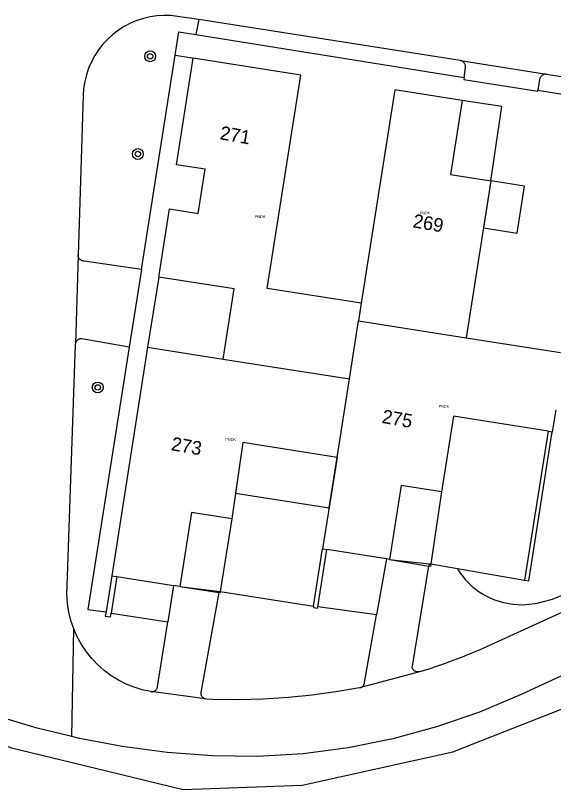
# Model space of a CAD drawing. Extents: x 131000 to 133013, y 393000 to 396501.
# Drawn here: x 132723.3 to 132762.8, y 394210.9 to 394267.8 of the extents above; entities that cross this region are included whole.
import ezdxf

# ---------------------------------------------------------------- set-up
doc = ezdxf.new("R2010")
doc.units = 0
for name, color, linetype in [('gg-anno-huisnummerreeks BGT', 7, 'Continuous'), ('gg-bbg-luifel en loopbrug', 7, 'Continuous'), ('gg-kwrk-kunstwerk niveau 01', 7, 'Continuous'), ('gt-symb-boom', 7, 'Continuous'), ('gx-grn-maaiveld', 7, 'Continuous'), ('kenmerkpunt-x pandkandidaat', 7, 'Continuous')]:
    doc.layers.add(name, color=color, linetype=linetype)

# ---------------------------------------------------------------- blocks, each defined once
blk = doc.blocks.new('gt0-BOOM')
at = {"layer": 'gt-symb-boom'}
for radius in [0.4, 0.2]:
    blk.add_circle((0, 0), radius, dxfattribs=at)

msp = doc.modelspace()

# ---------------------------------------------------------------- linework, layer by layer
at = {"layer": 'gg-bbg-luifel en loopbrug'}
msp.add_line((132746.875, 394235.33), (132739.96, 394236.418), dxfattribs=at)
for points in [[(132758.17, 394255.652), (132757.626, 394252.195), (132760.096, 394251.806), (132760.64, 394255.264), (132758.17, 394255.652)], [(132739.96, 394236.418), (132739.423, 394232.706), (132746.29, 394231.626), (132746.875, 394235.33)]]:
    msp.add_lwpolyline(points, dxfattribs=at)
at = {"layer": 'gg-kwrk-kunstwerk niveau 01'}
for p, q in [((132733.775, 394248.577), (132732.963, 394243.42)), ((132732.963, 394243.42), (132738.515, 394242.547)), ((132754.547, 394232.796), (132753.752, 394227.499)), ((132739.148, 394230.806), (132738.279, 394225.472)), ((132750.729, 394227.829), (132753.604, 394227.34)), ((132735.33, 394225.839), (132738.215, 394225.391))]:
    msp.add_line(p, q, dxfattribs=at)
for points in [[(132756.062, 394261.551), (132755.207, 394256.118), (132758.17, 394255.652)], [(132758.17, 394255.652), (132758.975, 394261.116), (132756.062, 394261.551)], [(132738.515, 394242.547), (132739.326, 394247.704), (132733.775, 394248.577)], [(132754.547, 394232.796), (132751.584, 394233.263), (132750.729, 394227.829)], [(132739.148, 394230.806), (132736.185, 394231.272), (132735.33, 394225.839)], [(132753.752, 394227.499), (132753.725, 394227.319), (132753.604, 394227.34)], [(132738.279, 394225.472), (132738.265, 394225.383), (132738.215, 394225.391)]]:
    msp.add_lwpolyline(points, dxfattribs=at)
at = {"layer": 'gx-grn-maaiveld'}
for p, q in [((132736.733, 394267.491), (132736.493, 394266.391)), ((132732.517, 394249.125), (132734.98, 394264.884)), ((132734.98, 394264.884), (132736.225, 394264.673)), ((132736.225, 394264.673), (132736.305, 394264.659)), ((132755.951, 394264.482), (132762.259, 394263.486)), ((132762.259, 394263.486), (132777.637, 394261.067)), ((132758.17, 394255.652), (132756.355, 394244.114)), ((132727.852, 394250.173), (132727.656, 394243.666)), ((132732.517, 394249.125), (132731.596, 394243.416)), ((132748.657, 394246.66), (132748.452, 394245.357)), ((132747.781, 394241.089), (132748.452, 394245.357)), ((132748.452, 394245.357), (132756.355, 394244.114)), ((132756.355, 394244.114), (132763.28, 394243.024)), ((132732.963, 394243.42), (132730.321, 394226.627)), ((132738.515, 394242.547), (132740.866, 394242.177)), ((132740.866, 394242.177), (132747.781, 394241.089)), ((132746.875, 394235.33), (132747.781, 394241.089)), ((132762.935, 394238.816), (132762.683, 394237.216)), ((132762.367, 394237.265), (132760.642, 394226.3)), ((132762.367, 394237.265), (132762.683, 394237.216)), ((132739.96, 394236.418), (132739.148, 394230.806)), ((132746.875, 394235.33), (132745.812, 394228.603)), ((132745.148, 394224.398), (132745.812, 394228.603)), ((132745.464, 394224.35), (132746.126, 394228.554)), ((132745.812, 394228.603), (132746.126, 394228.554)), ((132750.508, 394227.864), (132746.126, 394228.554)), ((132750.508, 394227.864), (132749.776, 394223.762)), ((132750.729, 394227.829), (132750.508, 394227.864)), ((132750.729, 394227.829), (132753.633, 394227.52)), ((132753.633, 394227.52), (132753.604, 394227.34)), ((132753.633, 394227.52), (132753.752, 394227.499)), ((132753.752, 394227.499), (132755.72, 394227.157)), ((132755.72, 394227.157), (132760.642, 394226.3)), ((132730.321, 394226.627), (132729.906, 394223.987)), ((132730.697, 394226.568), (132730.274, 394223.878)), ((132730.321, 394226.627), (132730.697, 394226.568)), ((132730.697, 394226.568), (132734.865, 394225.912)), ((132734.865, 394225.912), (132734.444, 394223.257)), ((132735.33, 394225.839), (132734.865, 394225.912)), ((132738.231, 394225.479), (132738.215, 394225.391)), ((132738.231, 394225.479), (132738.279, 394225.472)), ((132738.279, 394225.472), (132745.148, 394224.398)), ((132730.274, 394223.878), (132734.444, 394223.257)), ((132749.776, 394223.762), (132745.464, 394224.35)), ((132727.392, 394214.814), (132727.539, 394222.732)), ((132752.933, 394219.58), (132748.613, 394218.421)), ((132737.191, 394217.589), (132733.216, 394218.118))]:
    msp.add_line(p, q, dxfattribs=at)
for points in [[(132736.733, 394267.491), (132735.164, 394267.727), (132734.659, 394267.781), (132734.151, 394267.792), (132733.644, 394267.76), (132733.141, 394267.686), (132732.646, 394267.57), (132732.163, 394267.413), (132731.695, 394267.216), (132731.245, 394266.981), (132730.816, 394266.708), (132730.411, 394266.401), (132730.029, 394266.057), (132729.679, 394265.681), (132729.361, 394265.277), (132729.078, 394264.847), (132728.833, 394264.396), (132728.628, 394263.925), (132728.463, 394263.438), (132728.339, 394262.939), (132728.259, 394262.431), (132728.222, 394261.918), (132727.852, 394250.173)], [(132755.951, 394264.482), (132755.911, 394264.489), (132736.733, 394267.491)], [(132734.98, 394264.884), (132735.253, 394266.589), (132736.493, 394266.391)], [(132736.493, 394266.391), (132756.038, 394263.267), (132756.202, 394263.239)], [(132733.775, 394248.577), (132734.563, 394253.585), (132736.677, 394253.253), (132737.186, 394256.493), (132735.072, 394256.826), (132736.305, 394264.659)], [(132748.657, 394246.66), (132741.742, 394247.747), (132744.207, 394263.416), (132736.305, 394264.659)], [(132756.202, 394263.239), (132756.203, 394263.247), (132756.308, 394263.964), (132756.311, 394264.004), (132756.311, 394264.044), (132756.307, 394264.083), (132756.3, 394264.123), (132756.29, 394264.161), (132756.276, 394264.199), (132756.26, 394264.235), (132756.24, 394264.27), (132756.218, 394264.303), (132756.192, 394264.335), (132756.164, 394264.364), (132756.133, 394264.391), (132756.1, 394264.415), (132756.065, 394264.436), (132756.028, 394264.455), (132755.99, 394264.469), (132755.951, 394264.482)], [(132756.202, 394263.239), (132756.18, 394263.093), (132761.621, 394262.224), (132761.631, 394262.295)], [(132762.259, 394263.486), (132762.217, 394263.485), (132762.174, 394263.481), (132762.132, 394263.474), (132762.091, 394263.463), (132762.051, 394263.449), (132762.013, 394263.431), (132761.976, 394263.41), (132761.94, 394263.387), (132761.907, 394263.36), (132761.873, 394263.327), (132761.843, 394263.292), (132761.815, 394263.253), (132761.792, 394263.213), (132761.772, 394263.17), (132761.756, 394263.126), (132761.744, 394263.08), (132761.631, 394262.295)], [(132756.062, 394261.551), (132751.122, 394262.328), (132748.657, 394246.66)], [(132761.631, 394262.295), (132761.775, 394262.271), (132777.688, 394259.717), (132777.861, 394259.686)], [(132732.517, 394249.125), (132728.299, 394249.749), (132728.261, 394249.751), (132728.223, 394249.757), (132728.186, 394249.765), (132728.15, 394249.777), (132728.114, 394249.792), (132728.08, 394249.809), (132728.048, 394249.83), (132728.018, 394249.853), (132727.989, 394249.878), (132727.961, 394249.908), (132727.935, 394249.941), (132727.912, 394249.976), (132727.893, 394250.013), (132727.877, 394250.051), (132727.865, 394250.091), (132727.857, 394250.132), (132727.852, 394250.173)], [(132731.596, 394243.416), (132728.133, 394244.039), (132728.095, 394244.042), (132728.057, 394244.041), (132728.019, 394244.037), (132727.982, 394244.03), (132727.946, 394244.019), (132727.91, 394244.006), (132727.876, 394243.989), (132727.844, 394243.969), (132727.813, 394243.947), (132727.786, 394243.923), (132727.76, 394243.896), (132727.737, 394243.868), (132727.717, 394243.837), (132727.699, 394243.805), (132727.684, 394243.772), (132727.672, 394243.737), (132727.663, 394243.702), (132727.656, 394243.666)], [(132727.539, 394222.732), (132727.332, 394223.342), (132727.179, 394223.966), (132727.08, 394224.602), (132727.037, 394225.244), (132727.078, 394226.61), (132727.654, 394243.629), (132727.656, 394243.666)], [(132731.596, 394243.416), (132728.579, 394224.152), (132729.906, 394223.987)], [(132762.367, 394237.265), (132755.422, 394238.358), (132754.547, 394232.796)], [(132791.884, 394236.941), (132757.307, 394221.168), (132756.691, 394220.91), (132756.07, 394220.661), (132755.446, 394220.421), (132754.812, 394220.189), (132754.175, 394219.967), (132753.534, 394219.756), (132752.933, 394219.58)], [(132760.642, 394226.3), (132760.958, 394226.251), (132762.683, 394237.216)], [(132752.933, 394219.58), (132752.893, 394219.572), (132752.853, 394219.568), (132752.813, 394219.567), (132752.772, 394219.57), (132752.732, 394219.575), (132752.693, 394219.585), (132752.654, 394219.597), (132752.617, 394219.613), (132752.581, 394219.632), (132752.545, 394219.655), (132752.512, 394219.682), (132752.481, 394219.711), (132752.453, 394219.743), (132752.428, 394219.777), (132752.406, 394219.813), (132752.387, 394219.851), (132753.604, 394227.34)], [(132720.92, 394214.73), (132721.151, 394214.648), (132722.969, 394214), (132727.328, 394212.937), (132735.56, 394210.929), (132744.319, 394211.239), (132755.389, 394213.7), (132769.81, 394219.381), (132770.709, 394220.23), (132784.483, 394226.745)], [(132755.72, 394227.157), (132755.781, 394227.053), (132755.78, 394227.046), (132755.78, 394227.04), (132755.782, 394227.033), (132755.785, 394227.026), (132755.788, 394227.021), (132755.864, 394226.907), (132756.214, 394226.449), (132756.311, 394226.339), (132756.759, 394225.893), (132756.853, 394225.8), (132756.995, 394225.696), (132757.316, 394225.46), (132757.438, 394225.371), (132757.563, 394225.301), (132757.945, 394225.09), (132758.445, 394224.87), (132758.53, 394224.838), (132759.09, 394224.667), (132759.784, 394224.54), (132760.49, 394224.503), (132761.427, 394224.594), (132761.571, 394224.623), (132762.032, 394224.741), (132762.706, 394224.925), (132763.654, 394225.296)], [(132735.33, 394225.839), (132737.706, 394225.55), (132738.231, 394225.479)], [(132737.191, 394217.589), (132737.158, 394217.6), (132737.126, 394217.613), (132737.095, 394217.629), (132737.065, 394217.648), (132737.037, 394217.669), (132737.011, 394217.693), (132736.987, 394217.718), (132736.965, 394217.745), (132736.944, 394217.776), (132736.927, 394217.81), (132736.912, 394217.844), (132736.901, 394217.88), (132736.892, 394217.917), (132736.888, 394217.954), (132736.886, 394217.991), (132736.888, 394218.029), (132736.894, 394218.066), (132738.215, 394225.391)], [(132745.148, 394224.398), (132745.132, 394224.296), (132745.448, 394224.247), (132745.464, 394224.35)], [(132729.906, 394223.987), (132729.855, 394223.663), (132730.231, 394223.604), (132730.274, 394223.878)], [(132733.216, 394218.118), (132733.253, 394218.116), (132733.29, 394218.117), (132733.327, 394218.122), (132733.363, 394218.129), (132733.399, 394218.139), (132733.434, 394218.153), (132733.467, 394218.169), (132733.499, 394218.188), (132733.529, 394218.21), (132733.557, 394218.234), (132733.585, 394218.264), (132733.611, 394218.296), (132733.633, 394218.33), (132733.652, 394218.366), (132733.668, 394218.404), (132733.68, 394218.443), (132733.688, 394218.483), (132734.444, 394223.257)], [(132748.613, 394218.421), (132748.646, 394218.435), (132748.677, 394218.452), (132748.708, 394218.471), (132748.736, 394218.493), (132748.763, 394218.517), (132748.787, 394218.543), (132748.811, 394218.574), (132748.833, 394218.607), (132748.851, 394218.642), (132748.866, 394218.678), (132748.878, 394218.716), (132748.887, 394218.754), (132748.892, 394218.793), (132749.776, 394223.762)], [(132733.216, 394218.118), (132733.188, 394218.122), (132732.571, 394218.255), (132731.968, 394218.44), (132731.382, 394218.675), (132730.819, 394218.96), (132730.282, 394219.292), (132729.775, 394219.668), (132729.303, 394220.085), (132728.867, 394220.542), (132728.465, 394221.044), (132728.108, 394221.579), (132727.798, 394222.143), (132727.539, 394222.732)], [(132764.95, 394220.011), (132760.397, 394217.912), (132757.33, 394216.612), (132754.182, 394215.522), (132750.968, 394214.647), (132747.698, 394213.991), (132744.392, 394213.559), (132741.063, 394213.352), (132737.729, 394213.411), (132734.404, 394213.656), (132731.097, 394214.088), (132727.96, 394214.676), (132727.392, 394214.814)], [(132748.613, 394218.421), (132748.583, 394218.41), (132748.552, 394218.402), (132748.521, 394218.396), (132746.792, 394218.096), (132745.053, 394217.858), (132743.306, 394217.682), (132741.459, 394217.565), (132739.609, 394217.517), (132737.758, 394217.539), (132737.298, 394217.575), (132737.191, 394217.589)], [(132727.392, 394214.814), (132724.858, 394215.431), (132721.802, 394216.351), (132720.949, 394216.64)]]:
    msp.add_lwpolyline(points, dxfattribs=at)

# ---------------------------------------------------------------- block references
at = {"layer": 'gt-symb-boom'}
for p in [(132733.148, 394264.793), (132732.244, 394257.614), (132729.299, 394240.466)]:
    msp.add_blockref('gt0-BOOM', p, dxfattribs=at)

# ---------------------------------------------------------------- texts
at = {"layer": 'gg-anno-huisnummerreeks BGT'}
for s, p in [('271', (132738.221, 394258.703)), ('269', (132752.39, 394252.238)), ('275', (132750.116, 394237.87)), ('273', (132734.642, 394235.862))]:
    msp.add_text(s, height=1, rotation=350, dxfattribs=at).set_placement(p)
at = {"layer": 'kenmerkpunt-x pandkandidaat'}
for p in [(132752.94, 394253.189), (132740.845, 394252.904), (132754.332, 394238.981), (132738.68, 394236.542)]:
    msp.add_text('PNDK', height=0.2, dxfattribs=at).set_placement(p)

doc.saveas('drawing.dxf')
